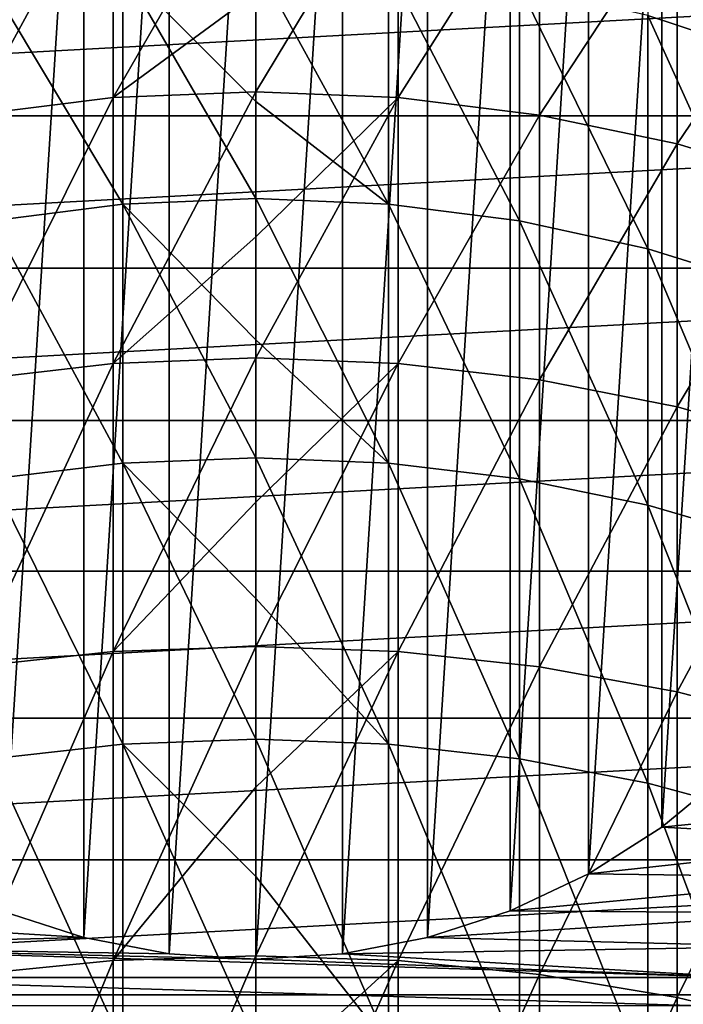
# Model space of a CAD drawing. Header units: millimetres. Extents: x -25 to 64, y -3 to 358.
# Tile 288 of 327: x -2.6 to 4.7, y 334.1 to 344.93. Entities that reach past the tile are written whole.
import ezdxf

# ---------------------------------------------------------------- set-up
doc = ezdxf.new("R2010")
doc.units = ezdxf.units.MM
doc.header["$LTSCALE"] = 52.148148
for name, color, linetype in [('386', 7, 'CONTINUOUS'), ('387', 7, 'CONTINUOUS'), ('388', 7, 'CONTINUOUS'), ('389', 7, 'CONTINUOUS'), ('454', 7, 'CONTINUOUS'), ('460', 7, 'CONTINUOUS'), ('461', 7, 'CONTINUOUS'), ('465', 7, 'CONTINUOUS'), ('486', 7, 'CONTINUOUS')]:
    doc.layers.add(name, color=color, linetype=linetype)

msp = doc.modelspace()

# ---------------------------------------------------------------- linework, layer by layer
at = {"layer": '386', "color": 7, "linetype": 'CONTINUOUS', "true_color": 0xaaaaaa}
for points in [[(1.568, 344.076, 7.68), (0, 344.141, 7.629), (1.568, 346.737, 11.292), (1.568, 344.076, 7.68)], [(1.568, 346.737, 11.292), (0, 344.141, 7.629), (0, 345.232, 9.043), (1.568, 346.737, 11.292)], [(3.119, 346.534, 11.43), (1.568, 344.076, 7.68), (1.568, 346.737, 11.292), (3.119, 346.534, 11.43)], [(3.119, 343.884, 7.833), (1.568, 344.076, 7.68), (3.119, 346.534, 11.43), (3.119, 343.884, 7.833)], [(4.635, 346.198, 11.658), (3.119, 343.884, 7.833), (3.119, 346.534, 11.43), (4.635, 346.198, 11.658)], [(4.635, 343.566, 8.086), (3.119, 343.884, 7.833), (4.635, 346.198, 11.658), (4.635, 343.566, 8.086)], [(6.101, 345.733, 11.975), (4.635, 343.566, 8.086), (4.635, 346.198, 11.658), (6.101, 345.733, 11.975)], [(6.101, 343.126, 8.437), (4.635, 343.566, 8.086), (6.101, 345.733, 11.975), (6.101, 343.126, 8.437)], [(0, 344.141, 7.629), (1.568, 344.076, 7.68), (0, 342.545, 5.708), (0, 344.141, 7.629)], [(1.568, 341.153, 4.278), (0, 341.214, 4.223), (1.568, 344.076, 7.68), (1.568, 341.153, 4.278)], [(1.568, 344.076, 7.68), (0, 341.214, 4.223), (0, 342.545, 5.708), (1.568, 344.076, 7.68)], [(3.119, 343.884, 7.833), (1.568, 341.153, 4.278), (1.568, 344.076, 7.68), (3.119, 343.884, 7.833)], [(3.119, 340.973, 4.445), (1.568, 341.153, 4.278), (3.119, 343.884, 7.833), (3.119, 340.973, 4.445)], [(4.635, 343.566, 8.086), (3.119, 340.973, 4.445), (3.119, 343.884, 7.833), (4.635, 343.566, 8.086)], [(4.635, 340.675, 4.721), (3.119, 340.973, 4.445), (4.635, 343.566, 8.086), (4.635, 340.675, 4.721)], [(6.101, 343.126, 8.437), (4.635, 340.675, 4.721), (4.635, 343.566, 8.086), (6.101, 343.126, 8.437)], [(6.101, 340.262, 5.104), (4.635, 340.675, 4.721), (6.101, 343.126, 8.437), (6.101, 340.262, 5.104)], [(0, 341.214, 4.223), (1.568, 341.153, 4.278), (0, 339.626, 2.574), (0, 341.214, 4.223)], [(1.568, 337.984, 1.105), (0, 338.04, 1.044), (1.568, 341.153, 4.278), (1.568, 337.984, 1.105)], [(1.568, 341.153, 4.278), (0, 338.04, 1.044), (0, 339.626, 2.574), (1.568, 341.153, 4.278)], [(3.119, 340.973, 4.445), (1.568, 337.984, 1.105), (1.568, 341.153, 4.278), (3.119, 340.973, 4.445)], [(3.119, 337.817, 1.285), (1.568, 337.984, 1.105), (3.119, 340.973, 4.445), (3.119, 337.817, 1.285)], [(4.635, 340.675, 4.721), (3.119, 337.817, 1.285), (3.119, 340.973, 4.445), (4.635, 340.675, 4.721)], [(4.635, 337.54, 1.582), (3.119, 337.817, 1.285), (4.635, 340.675, 4.721), (4.635, 337.54, 1.582)], [(6.101, 340.262, 5.104), (4.635, 337.54, 1.582), (4.635, 340.675, 4.721), (6.101, 340.262, 5.104)], [(6.101, 337.157, 1.994), (4.635, 337.54, 1.582), (6.101, 340.262, 5.104), (6.101, 337.157, 1.994)], [(0, 338.04, 1.044), (1.568, 337.984, 1.105), (0, 336.492, -0.345), (0, 338.04, 1.044)], [(1.568, 334.586, -1.823), (0, 334.637, -1.887), (1.568, 337.984, 1.105), (1.568, 334.586, -1.823)], [(1.568, 337.984, 1.105), (0, 334.637, -1.887), (0, 336.492, -0.345), (1.568, 337.984, 1.105)], [(3.119, 337.817, 1.285), (1.568, 334.586, -1.823), (1.568, 337.984, 1.105), (3.119, 337.817, 1.285)], [(3.119, 334.433, -1.631), (1.568, 334.586, -1.823), (3.119, 337.817, 1.285), (3.119, 334.433, -1.631)], [(4.635, 337.54, 1.582), (3.119, 334.433, -1.631), (3.119, 337.817, 1.285), (4.635, 337.54, 1.582)], [(4.635, 334.179, -1.314), (3.119, 334.433, -1.631), (4.635, 337.54, 1.582), (4.635, 334.179, -1.314)], [(6.101, 337.157, 1.994), (4.635, 334.179, -1.314), (4.635, 337.54, 1.582), (6.101, 337.157, 1.994)], [(6.101, 333.828, -0.874), (4.635, 334.179, -1.314), (6.101, 337.157, 1.994), (6.101, 333.828, -0.874)], [(0, 334.637, -1.887), (1.568, 334.586, -1.823), (0, 333.157, -3.032), (0, 334.637, -1.887)], [(1.568, 330.979, -4.489), (0, 331.025, -4.557), (1.568, 334.586, -1.823), (1.568, 330.979, -4.489)], [(1.568, 334.586, -1.823), (0, 331.025, -4.557), (0, 333.157, -3.032), (1.568, 334.586, -1.823)], [(3.119, 334.433, -1.631), (1.568, 330.979, -4.489), (1.568, 334.586, -1.823), (3.119, 334.433, -1.631)], [(3.119, 330.84, -4.286), (1.568, 330.979, -4.489), (3.119, 334.433, -1.631), (3.119, 330.84, -4.286)], [(4.635, 334.179, -1.314), (3.119, 330.84, -4.286), (3.119, 334.433, -1.631), (4.635, 334.179, -1.314)], [(4.635, 330.611, -3.95), (3.119, 330.84, -4.286), (4.635, 334.179, -1.314), (4.635, 330.611, -3.95)], [(6.101, 333.828, -0.874), (4.635, 330.611, -3.95), (4.635, 334.179, -1.314), (6.101, 333.828, -0.874)]]:
    msp.add_3dface(points, dxfattribs=at)
at = {"layer": '387', "color": 7, "linetype": 'CONTINUOUS', "true_color": 0xaaaaaa}
for points in [[(0, 346.805, 11.245), (0, 345.232, 9.043), (-1.568, 344.076, 7.68), (0, 346.805, 11.245)], [(0, 346.805, 11.245), (-1.568, 344.076, 7.68), (-1.568, 346.737, 11.292), (0, 346.805, 11.245)], [(-1.568, 344.076, 7.68), (-3.119, 343.884, 7.833), (-1.568, 346.737, 11.292), (-1.568, 344.076, 7.68)], [(-1.568, 346.737, 11.292), (-3.119, 343.884, 7.833), (-3.119, 346.534, 11.43), (-1.568, 346.737, 11.292)], [(0, 345.232, 9.043), (0, 344.141, 7.629), (-1.568, 344.076, 7.68), (0, 345.232, 9.043)], [(0, 344.141, 7.629), (0, 342.545, 5.708), (-1.568, 341.153, 4.278), (0, 344.141, 7.629)], [(0, 344.141, 7.629), (-1.568, 341.153, 4.278), (-1.568, 344.076, 7.68), (0, 344.141, 7.629)], [(-1.568, 341.153, 4.278), (-3.119, 340.973, 4.445), (-1.568, 344.076, 7.68), (-1.568, 341.153, 4.278)], [(-1.568, 344.076, 7.68), (-3.119, 340.973, 4.445), (-3.119, 343.884, 7.833), (-1.568, 344.076, 7.68)], [(0, 342.545, 5.708), (0, 341.214, 4.223), (-1.568, 341.153, 4.278), (0, 342.545, 5.708)], [(-1.568, 337.984, 1.105), (-3.119, 337.817, 1.285), (-1.568, 341.153, 4.278), (-1.568, 337.984, 1.105)], [(-1.568, 341.153, 4.278), (-3.119, 337.817, 1.285), (-3.119, 340.973, 4.445), (-1.568, 341.153, 4.278)], [(0, 341.214, 4.223), (0, 339.626, 2.574), (-1.568, 337.984, 1.105), (0, 341.214, 4.223)], [(0, 341.214, 4.223), (-1.568, 337.984, 1.105), (-1.568, 341.153, 4.278), (0, 341.214, 4.223)], [(0, 339.626, 2.574), (0, 338.04, 1.044), (-1.568, 337.984, 1.105), (0, 339.626, 2.574)], [(-1.568, 334.586, -1.823), (-3.119, 334.433, -1.631), (-1.568, 337.984, 1.105), (-1.568, 334.586, -1.823)], [(-1.568, 337.984, 1.105), (-3.119, 334.433, -1.631), (-3.119, 337.817, 1.285), (-1.568, 337.984, 1.105)], [(0, 338.04, 1.044), (0, 336.492, -0.345), (-1.568, 334.586, -1.823), (0, 338.04, 1.044)], [(0, 338.04, 1.044), (-1.568, 334.586, -1.823), (-1.568, 337.984, 1.105), (0, 338.04, 1.044)], [(0, 336.492, -0.345), (0, 334.637, -1.887), (-1.568, 334.586, -1.823), (0, 336.492, -0.345)], [(0, 334.637, -1.887), (0, 333.157, -3.032), (-1.568, 330.979, -4.489), (0, 334.637, -1.887)], [(0, 334.637, -1.887), (-1.568, 330.979, -4.489), (-1.568, 334.586, -1.823), (0, 334.637, -1.887)], [(-1.568, 330.979, -4.489), (-3.119, 330.84, -4.286), (-1.568, 334.586, -1.823), (-1.568, 330.979, -4.489)], [(-1.568, 334.586, -1.823), (-3.119, 330.84, -4.286), (-3.119, 334.433, -1.631), (-1.568, 334.586, -1.823)]]:
    msp.add_3dface(points, dxfattribs=at)
at = {"layer": '388', "color": 7, "linetype": 'CONTINUOUS', "true_color": 0xaaaaaa}
for points in [[(0, 345.565, 12.089), (-1.46, 345.499, 12.134), (0, 344.032, 9.942), (0, 345.565, 12.089)], [(-2.902, 345.304, 12.267), (-1.46, 342.905, 8.613), (-1.46, 345.499, 12.134), (-2.902, 345.304, 12.267)], [(-1.46, 342.905, 8.613), (0, 342.967, 8.563), (-1.46, 345.499, 12.134), (-1.46, 342.905, 8.613)], [(-1.46, 345.499, 12.134), (0, 342.967, 8.563), (0, 344.032, 9.942), (-1.46, 345.499, 12.134)], [(-2.902, 342.72, 8.76), (-1.46, 342.905, 8.613), (-2.902, 345.304, 12.267), (-2.902, 342.72, 8.76)], [(0, 342.967, 8.563), (-1.46, 342.905, 8.613), (0, 341.411, 6.691), (0, 342.967, 8.563)], [(-2.902, 342.72, 8.76), (-1.46, 340.055, 5.296), (-1.46, 342.905, 8.613), (-2.902, 342.72, 8.76)], [(-1.46, 340.055, 5.296), (0, 340.113, 5.242), (-1.46, 342.905, 8.613), (-1.46, 340.055, 5.296)], [(-1.46, 342.905, 8.613), (0, 340.113, 5.242), (0, 341.411, 6.691), (-1.46, 342.905, 8.613)], [(-2.902, 339.882, 5.456), (-1.46, 340.055, 5.296), (-2.902, 342.72, 8.76), (-2.902, 339.882, 5.456)], [(-2.902, 339.882, 5.456), (-1.46, 336.965, 2.201), (-1.46, 340.055, 5.296), (-2.902, 339.882, 5.456)], [(0, 340.113, 5.242), (-1.46, 340.055, 5.296), (0, 338.566, 3.634), (0, 340.113, 5.242)], [(-1.46, 336.965, 2.201), (0, 337.019, 2.143), (-1.46, 340.055, 5.296), (-1.46, 336.965, 2.201)], [(-1.46, 340.055, 5.296), (0, 337.019, 2.143), (0, 338.566, 3.634), (-1.46, 340.055, 5.296)], [(-2.902, 336.804, 2.374), (-1.46, 336.965, 2.201), (-2.902, 339.882, 5.456), (-2.902, 336.804, 2.374)], [(0, 337.019, 2.143), (-1.46, 336.965, 2.201), (0, 335.509, 0.789), (0, 337.019, 2.143)], [(-2.902, 336.804, 2.374), (-1.46, 333.652, -0.653), (-1.46, 336.965, 2.201), (-2.902, 336.804, 2.374)], [(-1.46, 333.652, -0.653), (0, 333.702, -0.715), (-1.46, 336.965, 2.201), (-1.46, 333.652, -0.653)], [(-1.46, 336.965, 2.201), (0, 333.702, -0.715), (0, 335.509, 0.789), (-1.46, 336.965, 2.201)], [(-2.902, 333.505, -0.469), (-1.46, 333.652, -0.653), (-2.902, 336.804, 2.374), (-2.902, 333.505, -0.469)]]:
    msp.add_3dface(points, dxfattribs=at)
at = {"layer": '389', "color": 7, "linetype": 'CONTINUOUS', "true_color": 0xaaaaaa}
for points in [[(4.311, 344.98, 12.487), (5.669, 344.533, 12.791), (4.311, 347.279, 16.152), (4.311, 344.98, 12.487)], [(4.311, 347.279, 16.152), (5.669, 344.533, 12.791), (5.669, 346.81, 16.422), (4.311, 347.279, 16.152)], [(0, 345.565, 12.089), (0, 344.032, 9.942), (1.46, 342.905, 8.613), (0, 345.565, 12.089)], [(0, 345.565, 12.089), (1.46, 342.905, 8.613), (1.46, 345.499, 12.134), (0, 345.565, 12.089)], [(1.46, 342.905, 8.613), (2.902, 342.72, 8.76), (1.46, 345.499, 12.134), (1.46, 342.905, 8.613)], [(1.46, 345.499, 12.134), (2.902, 342.72, 8.76), (2.902, 345.304, 12.267), (1.46, 345.499, 12.134)], [(2.902, 342.72, 8.76), (4.311, 342.414, 9.004), (2.902, 345.304, 12.267), (2.902, 342.72, 8.76)], [(2.902, 345.304, 12.267), (4.311, 342.414, 9.004), (4.311, 344.98, 12.487), (2.902, 345.304, 12.267)], [(4.311, 342.414, 9.004), (5.669, 341.991, 9.341), (4.311, 344.98, 12.487), (4.311, 342.414, 9.004)], [(4.311, 344.98, 12.487), (5.669, 341.991, 9.341), (5.669, 344.533, 12.791), (4.311, 344.98, 12.487)], [(0, 344.032, 9.942), (0, 342.967, 8.563), (1.46, 342.905, 8.613), (0, 344.032, 9.942)], [(0, 342.967, 8.563), (0, 341.411, 6.691), (1.46, 340.055, 5.296), (0, 342.967, 8.563)], [(0, 342.967, 8.563), (1.46, 340.055, 5.296), (1.46, 342.905, 8.613), (0, 342.967, 8.563)], [(1.46, 340.055, 5.296), (2.902, 339.882, 5.456), (1.46, 342.905, 8.613), (1.46, 340.055, 5.296)], [(1.46, 342.905, 8.613), (2.902, 339.882, 5.456), (2.902, 342.72, 8.76), (1.46, 342.905, 8.613)], [(2.902, 339.882, 5.456), (4.311, 339.595, 5.722), (2.902, 342.72, 8.76), (2.902, 339.882, 5.456)], [(2.902, 342.72, 8.76), (4.311, 339.595, 5.722), (4.311, 342.414, 9.004), (2.902, 342.72, 8.76)], [(4.311, 339.595, 5.722), (5.669, 339.198, 6.09), (4.311, 342.414, 9.004), (4.311, 339.595, 5.722)], [(4.311, 342.414, 9.004), (5.669, 339.198, 6.09), (5.669, 341.991, 9.341), (4.311, 342.414, 9.004)], [(0, 341.411, 6.691), (0, 340.113, 5.242), (1.46, 340.055, 5.296), (0, 341.411, 6.691)], [(0, 340.113, 5.242), (0, 338.566, 3.634), (1.46, 336.965, 2.201), (0, 340.113, 5.242)], [(0, 340.113, 5.242), (1.46, 336.965, 2.201), (1.46, 340.055, 5.296), (0, 340.113, 5.242)], [(1.46, 336.965, 2.201), (2.902, 336.804, 2.374), (1.46, 340.055, 5.296), (1.46, 336.965, 2.201)], [(1.46, 340.055, 5.296), (2.902, 336.804, 2.374), (2.902, 339.882, 5.456), (1.46, 340.055, 5.296)], [(2.902, 336.804, 2.374), (4.311, 336.538, 2.661), (2.902, 339.882, 5.456), (2.902, 336.804, 2.374)], [(2.902, 339.882, 5.456), (4.311, 336.538, 2.661), (4.311, 339.595, 5.722), (2.902, 339.882, 5.456)], [(4.311, 336.538, 2.661), (5.669, 336.17, 3.057), (4.311, 339.595, 5.722), (4.311, 336.538, 2.661)], [(4.311, 339.595, 5.722), (5.669, 336.17, 3.057), (5.669, 339.198, 6.09), (4.311, 339.595, 5.722)], [(0, 338.566, 3.634), (0, 337.019, 2.143), (1.46, 336.965, 2.201), (0, 338.566, 3.634)], [(0, 337.019, 2.143), (0, 335.509, 0.789), (1.46, 333.652, -0.653), (0, 337.019, 2.143)], [(0, 337.019, 2.143), (1.46, 333.652, -0.653), (1.46, 336.965, 2.201), (0, 337.019, 2.143)], [(1.46, 333.652, -0.653), (2.902, 333.505, -0.469), (1.46, 336.965, 2.201), (1.46, 333.652, -0.653)], [(1.46, 336.965, 2.201), (2.902, 333.505, -0.469), (2.902, 336.804, 2.374), (1.46, 336.965, 2.201)], [(2.902, 333.505, -0.469), (4.311, 333.261, -0.163), (2.902, 336.804, 2.374), (2.902, 333.505, -0.469)], [(2.902, 336.804, 2.374), (4.311, 333.261, -0.163), (4.311, 336.538, 2.661), (2.902, 336.804, 2.374)], [(4.311, 333.261, -0.163), (5.669, 332.923, 0.26), (4.311, 336.538, 2.661), (4.311, 333.261, -0.163)], [(4.311, 336.538, 2.661), (5.669, 332.923, 0.26), (5.669, 336.17, 3.057), (4.311, 336.538, 2.661)], [(0, 335.509, 0.789), (0, 333.702, -0.715), (1.46, 333.652, -0.653), (0, 335.509, 0.789)]]:
    msp.add_3dface(points, dxfattribs=at)
at = {"layer": '454', "color": 7, "linetype": 'CONTINUOUS', "true_color": 0xaaaaaa}
for points in [[(-15.138, 345.532, 237), (-15.409, 343.876, 237), (15.138, 345.532, 237), (-15.138, 345.532, 237)], [(15.138, 345.532, 237), (-15.409, 343.876, 237), (15.409, 343.876, 237), (15.138, 345.532, 237)], [(-15.5, 342.2, 237), (15.5, 342.2, 237), (15.409, 343.876, 237), (-15.5, 342.2, 237)], [(-15.409, 343.876, 237), (-15.5, 342.2, 237), (15.409, 343.876, 237), (-15.409, 343.876, 237)], [(-15.409, 340.524, 237), (15.5, 342.2, 237), (-15.5, 342.2, 237), (-15.409, 340.524, 237)], [(15.409, 340.524, 237), (15.5, 342.2, 237), (-15.409, 340.524, 237), (15.409, 340.524, 237)], [(-15.138, 338.868, 237), (15.409, 340.524, 237), (-15.409, 340.524, 237), (-15.138, 338.868, 237)], [(15.138, 338.868, 237), (15.409, 340.524, 237), (-15.138, 338.868, 237), (15.138, 338.868, 237)], [(-14.689, 337.251, 237), (15.138, 338.868, 237), (-15.138, 338.868, 237), (-14.689, 337.251, 237)], [(14.689, 337.251, 237), (15.138, 338.868, 237), (-14.689, 337.251, 237), (14.689, 337.251, 237)], [(-14.067, 335.692, 237), (14.689, 337.251, 237), (-14.689, 337.251, 237), (-14.067, 335.692, 237)], [(14.067, 335.692, 237), (14.689, 337.251, 237), (-14.067, 335.692, 237), (14.067, 335.692, 237)], [(-13.281, 334.209, 237), (14.067, 335.692, 237), (-14.067, 335.692, 237), (-13.281, 334.209, 237)], [(13.281, 334.209, 237), (14.067, 335.692, 237), (-13.281, 334.209, 237), (13.281, 334.209, 237)], [(-12.339, 332.82, 237), (13.281, 334.209, 237), (-13.281, 334.209, 237), (-12.339, 332.82, 237)], [(12.339, 332.82, 237), (13.281, 334.209, 237), (-12.339, 332.82, 237), (12.339, 332.82, 237)]]:
    msp.add_3dface(points, dxfattribs=at)
at = {"layer": '460', "color": 7, "linetype": 'CONTINUOUS', "true_color": 0x323232}
for points in [[(-1.89, 334.839, 86), (-2.798, 335.134, 86), (-1.89, 334.839, 101), (-1.89, 334.839, 86)], [(-1.89, 334.839, 101), (-2.798, 335.134, 86), (-2.798, 335.134, 101), (-1.89, 334.839, 101)], [(-0.953, 334.66, 86), (-1.89, 334.839, 86), (-0.953, 334.66, 101), (-0.953, 334.66, 86)], [(-0.953, 334.66, 101), (-1.89, 334.839, 86), (-1.89, 334.839, 101), (-0.953, 334.66, 101)], [(0, 334.6, 86), (-0.953, 334.66, 86), (0, 334.6, 101), (0, 334.6, 86)], [(0, 334.6, 101), (-0.953, 334.66, 86), (-0.953, 334.66, 101), (0, 334.6, 101)]]:
    msp.add_3dface(points, dxfattribs=at)
at = {"layer": '461', "color": 7, "linetype": 'CONTINUOUS', "true_color": 0x323232}
for points in [[(5.203, 336.66, 86), (7.46, 336.355, 86), (4.467, 336.051, 86), (5.203, 336.66, 86)], [(7.46, 336.355, 86), (7.094, 335.915, 86), (4.467, 336.051, 86), (7.46, 336.355, 86)], [(4.467, 336.051, 86), (7.094, 335.915, 86), (3.661, 335.54, 86), (4.467, 336.051, 86)], [(7.094, 335.915, 86), (6.701, 335.498, 86), (3.661, 335.54, 86), (7.094, 335.915, 86)], [(3.661, 335.54, 86), (6.701, 335.498, 86), (2.798, 335.134, 86), (3.661, 335.54, 86)], [(6.701, 335.498, 86), (6.285, 335.106, 86), (2.798, 335.134, 86), (6.701, 335.498, 86)], [(-2.798, 335.134, 86), (-1.89, 334.839, 86), (-6.285, 335.106, 86), (-2.798, 335.134, 86)], [(-6.285, 335.106, 86), (-1.89, 334.839, 86), (-5.845, 334.74, 86), (-6.285, 335.106, 86)], [(2.798, 335.134, 86), (6.285, 335.106, 86), (1.89, 334.839, 86), (2.798, 335.134, 86)], [(6.285, 335.106, 86), (5.845, 334.74, 86), (1.89, 334.839, 86), (6.285, 335.106, 86)], [(-1.89, 334.839, 86), (-0.953, 334.66, 86), (-5.845, 334.74, 86), (-1.89, 334.839, 86)], [(1.89, 334.839, 86), (5.845, 334.74, 86), (0.953, 334.66, 86), (1.89, 334.839, 86)], [(-0.953, 334.66, 86), (0, 334.6, 86), (-5.845, 334.74, 86), (-0.953, 334.66, 86)], [(-5.845, 334.74, 86), (0, 334.6, 86), (5.384, 334.4, 86), (-5.845, 334.74, 86)], [(-5.384, 334.4, 86), (-5.845, 334.74, 86), (5.384, 334.4, 86), (-5.384, 334.4, 86)], [(5.845, 334.74, 86), (5.384, 334.4, 86), (0.953, 334.66, 86), (5.845, 334.74, 86)], [(5.384, 334.4, 86), (0, 334.6, 86), (0.953, 334.66, 86), (5.384, 334.4, 86)], [(-4.903, 334.089, 86), (-5.384, 334.4, 86), (4.903, 334.089, 86), (-4.903, 334.089, 86)], [(4.903, 334.089, 86), (-5.384, 334.4, 86), (5.384, 334.4, 86), (4.903, 334.089, 86)]]:
    msp.add_3dface(points, dxfattribs=at)
at = {"layer": '465', "color": 7, "linetype": 'CONTINUOUS', "true_color": 0x323232}
for points in [[(5.203, 336.66, 86), (4.467, 336.051, 86), (5.203, 336.66, 101), (5.203, 336.66, 86)], [(5.203, 336.66, 101), (4.467, 336.051, 86), (4.467, 336.051, 101), (5.203, 336.66, 101)], [(4.467, 336.051, 86), (3.661, 335.54, 86), (4.467, 336.051, 101), (4.467, 336.051, 86)], [(4.467, 336.051, 101), (3.661, 335.54, 86), (3.661, 335.54, 101), (4.467, 336.051, 101)], [(3.661, 335.54, 86), (2.798, 335.134, 86), (3.661, 335.54, 101), (3.661, 335.54, 86)], [(3.661, 335.54, 101), (2.798, 335.134, 86), (2.798, 335.134, 101), (3.661, 335.54, 101)], [(2.798, 335.134, 86), (1.89, 334.839, 86), (2.798, 335.134, 101), (2.798, 335.134, 86)], [(2.798, 335.134, 101), (1.89, 334.839, 86), (1.89, 334.839, 101), (2.798, 335.134, 101)], [(1.89, 334.839, 86), (0.953, 334.66, 86), (1.89, 334.839, 101), (1.89, 334.839, 86)], [(1.89, 334.839, 101), (0.953, 334.66, 86), (0.953, 334.66, 101), (1.89, 334.839, 101)], [(0, 334.6, 86), (0, 334.6, 101), (0.953, 334.66, 101), (0, 334.6, 86)], [(0.953, 334.66, 86), (0, 334.6, 86), (0.953, 334.66, 101), (0.953, 334.66, 86)]]:
    msp.add_3dface(points, dxfattribs=at)
at = {"layer": '486', "color": 7, "linetype": 'CONTINUOUS', "true_color": 0x323232}
for points in [[(0, 349.8, 101), (0, 334.6, 101), (-0.953, 334.66, 101), (0, 349.8, 101)], [(0, 349.8, 101), (-0.953, 334.66, 101), (-0.953, 349.74, 101), (0, 349.8, 101)], [(0, 334.6, 101), (0, 349.8, 101), (0.953, 349.74, 101), (0, 334.6, 101)], [(-0.953, 334.66, 101), (-1.89, 334.839, 101), (-0.953, 349.74, 101), (-0.953, 334.66, 101)], [(-1.89, 334.839, 101), (-1.89, 349.561, 101), (-0.953, 349.74, 101), (-1.89, 334.839, 101)], [(0, 334.6, 101), (0.953, 349.74, 101), (0.953, 334.66, 101), (0, 334.6, 101)], [(0.953, 349.74, 101), (1.89, 349.561, 101), (0.953, 334.66, 101), (0.953, 349.74, 101)], [(-1.89, 334.839, 101), (-2.798, 335.134, 101), (-1.89, 349.561, 101), (-1.89, 334.839, 101)], [(-2.798, 335.134, 101), (-2.798, 349.266, 101), (-1.89, 349.561, 101), (-2.798, 335.134, 101)], [(1.89, 349.561, 101), (1.89, 334.839, 101), (0.953, 334.66, 101), (1.89, 349.561, 101)], [(1.89, 349.561, 101), (2.798, 349.266, 101), (1.89, 334.839, 101), (1.89, 349.561, 101)], [(2.798, 349.266, 101), (2.798, 335.134, 101), (1.89, 334.839, 101), (2.798, 349.266, 101)], [(2.798, 349.266, 101), (3.661, 348.86, 101), (2.798, 335.134, 101), (2.798, 349.266, 101)], [(3.661, 348.86, 101), (3.661, 335.54, 101), (2.798, 335.134, 101), (3.661, 348.86, 101)], [(3.661, 348.86, 101), (4.467, 348.349, 101), (3.661, 335.54, 101), (3.661, 348.86, 101)], [(4.467, 348.349, 101), (4.467, 336.051, 101), (3.661, 335.54, 101), (4.467, 348.349, 101)], [(4.467, 348.349, 101), (5.203, 347.74, 101), (4.467, 336.051, 101), (4.467, 348.349, 101)], [(5.203, 347.74, 101), (5.203, 336.66, 101), (4.467, 336.051, 101), (5.203, 347.74, 101)]]:
    msp.add_3dface(points, dxfattribs=at)

doc.saveas('drawing.dxf')
